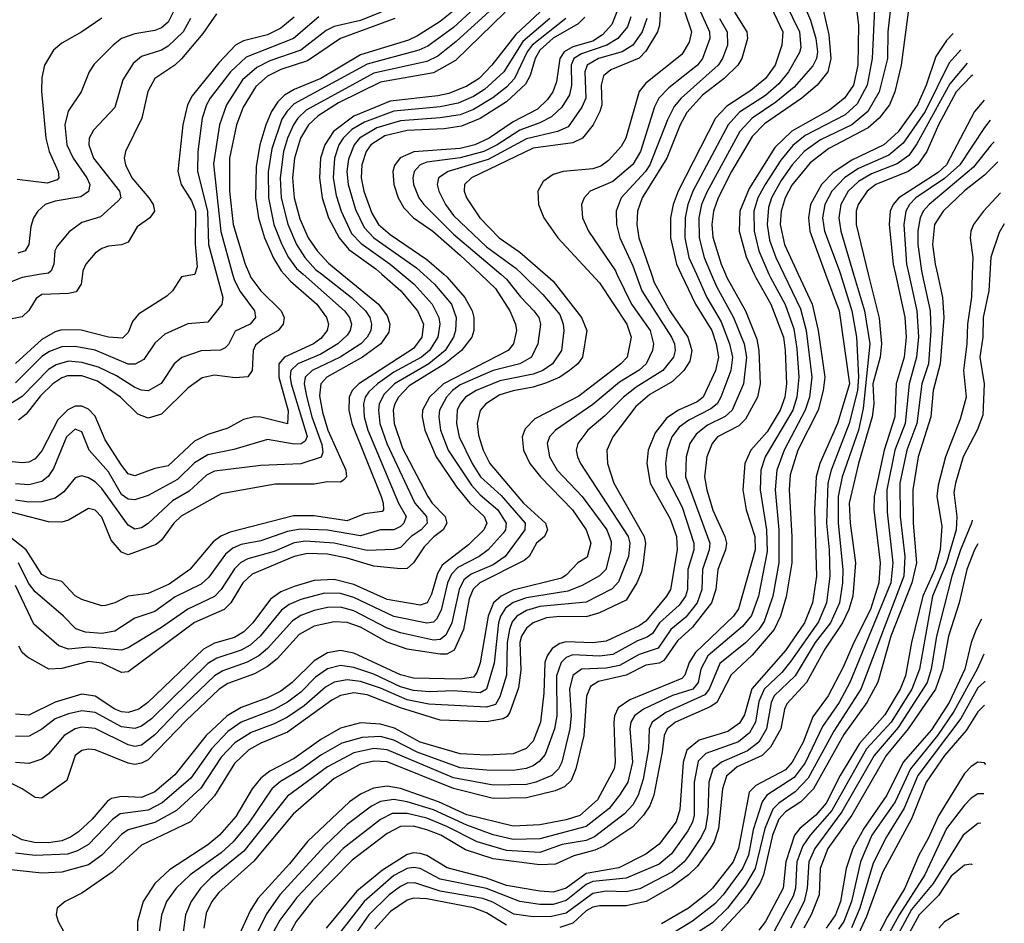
# Model space of a CAD drawing. Header units: inches. Extents: x 990535 to 1117859, y 769386 to 892122.
# Tile 983 of 1056: x 1070803 to 1073770, y 878044 to 880767. Entities that reach past the tile are written whole.
import ezdxf

# ---------------------------------------------------------------- set-up
doc = ezdxf.new("R2010")
doc.units = ezdxf.units.IN
doc.header["$MEASUREMENT"] = 0
doc.layers.add('B0877', color=7, linetype='Continuous')
doc.layers.add('B0878', color=7, linetype='Continuous')

msp = doc.modelspace()

# ---------------------------------------------------------------- linework, layer by layer
at = {"layer": 'B0877', "color": 5}
for points, elevation in [([(1070867.9, 880000), (1070810, 879990.3), (1070766.9, 879973.1), (1070741.5, 879958.5), (1070656.8, 879890), (1070630, 879873.4), (1070579, 879850), (1070550, 879842.8), (1070510, 879838.9), (1070490, 879843.2), (1070473.8, 879853.8), (1070439.4, 879899.4), (1070430, 879906.6), (1070410, 879905.6), (1070386.5, 879890), (1070355.1, 879830), (1070333.3, 879806.7), (1070310, 879791.7), (1070210, 879745.6), (1070144.4, 879744.4), (1070070, 879732.8), (1070000, 879731.8)], 3960), ([(1070992.1, 880000), (1070987.8, 879970), (1070972.6, 879947.4), (1070950, 879941.5), (1070870, 879938.8), (1070852.8, 879927.2), (1070830, 879891.2), (1070810, 879872.1), (1070730, 879855.8), (1070657, 879823), (1070596.5, 879803.5), (1070550, 879795.9), (1070450, 879801.5), (1070430, 879796), (1070370, 879745.3), (1070298.1, 879710), (1070250.6, 879669.4), (1070230, 879660.3), (1070210, 879658.4), (1070150, 879671.3), (1070090, 879665.3), (1070006.7, 879686.7), (1070000, 879687.1)], 3980), ([(1071773.3, 880000), (1071883.7, 879910), (1071910, 879874.9), (1071918.4, 879850), (1071915, 879825), (1071891.5, 879790), (1071836.2, 879750), (1071728.6, 879690), (1071709.8, 879670), (1071706, 879634), (1071715.1, 879584.9), (1071731.7, 879530), (1071785.7, 879410), (1071788, 879390), (1071779.8, 879380.2), (1071770, 879373.9), (1071730, 879374.1), (1071690, 879367.9), (1071573, 879367), (1071410, 879338.6), (1071289.3, 879270.7), (1071267.2, 879250), (1071230, 879198.9), (1071214, 879186), (1071130, 879154.3), (1071110, 879162.7), (1071078.9, 879198.9), (1071050, 879268.5), (1071030, 879289.3), (1071010, 879294.3), (1070950, 879259.2), (1070930, 879253.2), (1070890, 879254.4), (1070718, 879298)], 4180), ([(1072386.5, 880000), (1072410, 879979.5), (1072496.1, 879870), (1072512.1, 879830), (1072498.9, 879750), (1072484.6, 879730), (1072459.4, 879710), (1072430, 879690), (1072390, 879672.8), (1072350, 879659.3), (1072290, 879649.1), (1072250, 879636.6), (1072207.4, 879610), (1072190.9, 879589.1), (1072181.4, 879550), (1072185.2, 879514.8), (1072199.9, 879470), (1072219.7, 879430), (1072320.9, 879310), (1072387.5, 879250), (1072393.5, 879230), (1072384.2, 879210), (1072360.5, 879190), (1072337.7, 879150), (1072322.9, 879137.1), (1072189.8, 879070.2), (1072168.9, 879051.1), (1072157.7, 879022.3), (1072140.2, 878930), (1072112.5, 878867.5), (1072090, 878855.5), (1072070, 878854.8), (1071970, 878870.2), (1071910, 878891.6), (1071830, 878936.3), (1071790, 878950.4), (1071750, 878952.4), (1071690, 878939.7), (1071645.5, 878914.5), (1071578.3, 878841.7), (1071550, 878817.9), (1071510, 878795.7), (1071430, 878766.5), (1071404.4, 878750), (1071304.7, 878655.3), (1071190, 878536.6), (1071170, 878526.4), (1071150, 878523.2), (1071130, 878527.1), (1071030, 878567.4), (1071010, 878569.4), (1070990, 878564.6), (1070970, 878549.8), (1070945.3, 878474.7), (1070870, 878421), (1070850, 878423), (1070810.6, 878450), (1070730, 878489.6)], 4380), ([(1072659.3, 880000), (1072677.4, 879950), (1072766.5, 879810), (1072775.7, 879790), (1072778.3, 879770), (1072773, 879750), (1072740.8, 879710), (1072660.1, 879659.9), (1072621.9, 879630), (1072566.5, 879573.5), (1072515.2, 879530), (1072484.8, 879490), (1072479.9, 879470), (1072483.3, 879450), (1072493.2, 879430), (1072636.2, 879210), (1072641, 879190), (1072637.5, 879150), (1072607.1, 879072.9), (1072588.3, 879051.7), (1072510, 879012.2), (1072370, 878999.3), (1072330, 878987), (1072301.2, 878970), (1072287.3, 878952.7), (1072278.9, 878930), (1072272.2, 878890), (1072270, 878792.1), (1072250, 878726.6), (1072236.4, 878703.6), (1072210, 878695.4), (1072035.4, 878704.7), (1071970, 878717.8), (1071890, 878752.7), (1071830, 878772.7), (1071790, 878778), (1071750, 878770.9), (1071724, 878756), (1071660, 878700), (1071610, 878665.9), (1071570, 878645), (1071500.4, 878619.6), (1071451.6, 878588.4), (1071410, 878545.4), (1071348.9, 878451.1), (1071275.7, 878384.3), (1071210, 878348.1), (1071130, 878326.4), (1071110, 878311.8), (1071050.6, 878249.4), (1071010, 878221), (1070930, 878198.5), (1070870, 878195.6), (1070766.9, 878206.9)], 4460), ([(1071600.1, 880000), (1071619.2, 879979.2), (1071697.8, 879910), (1071727.8, 879870), (1071733.6, 879850), (1071729, 879830), (1071710, 879806.4), (1071688, 879790), (1071600.4, 879750), (1071583.6, 879730), (1071584.2, 879690), (1071611.9, 879588.1), (1071610.3, 879549.7), (1071530, 879569.4), (1071510, 879569.9), (1071477.6, 879562.4), (1071430, 879536.7), (1071370, 879517.3), (1071330, 879497.2), (1071250, 879422.7), (1071210, 879414.5), (1071150, 879392.5), (1071130, 879399), (1071110, 879424.5), (1071060.9, 879500.9), (1071030, 879572.3), (1071010, 879593), (1070990, 879602.1), (1070970, 879602.1), (1070948.1, 879591.9), (1070918.2, 879561.8), (1070870, 879467.7), (1070850, 879443.9), (1070830, 879433.7), (1070810, 879431.4), (1070770, 879436)], 4120), ([(1071444.6, 880000), (1071450, 879980.7), (1071467.5, 879947.5), (1071510.5, 879890), (1071513.7, 879870), (1071497.1, 879850), (1071451.8, 879828.2), (1071431.6, 879788.4), (1071421.7, 879778.3), (1071408.3, 879771.7), (1071350, 879769.2), (1071291.3, 879748.7), (1071268.6, 879730), (1071229.2, 879670.8), (1071190, 879649.1), (1071170, 879650.3), (1071150, 879658.9), (1071094.2, 879694.2), (1071040, 879720), (1070990, 879734.3), (1070950, 879737.8), (1070912.6, 879727.4), (1070890, 879713), (1070810, 879631.5), (1070770, 879606.5)], 4060), ([(1071894.6, 880000), (1071951.5, 879950), (1072002, 879890), (1072020, 879850), (1072015, 879810), (1071990, 879776.1), (1071824.6, 879670), (1071805.2, 879650), (1071795.9, 879630), (1071794.5, 879590), (1071803.3, 879550), (1071891.7, 879330), (1071898.1, 879310), (1071898.9, 879290), (1071895, 879285), (1071842.1, 879277.9), (1071790, 879257.4), (1071690, 879272.1), (1071628.1, 879271.9), (1071437.1, 879222.9), (1071409.3, 879210.7), (1071385.9, 879194.1), (1071315.3, 879110), (1071253.4, 879066.6), (1071190, 879037.7), (1071130, 879029.6), (1071090, 879009.5), (1071061.6, 879001.6), (1071050, 879001.3), (1070990, 879020.1), (1070970, 879031), (1070930, 879074.2), (1070890, 879083.9), (1070870, 879095.5), (1070822.6, 879170), (1070770.5, 879210.5)], 4220), ([(1072526.1, 880000), (1072550, 879974.2), (1072632.5, 879850), (1072645.4, 879810), (1072633, 879750), (1072614.4, 879730), (1072487.3, 879632.7), (1072355.2, 879564.8), (1072325.8, 879534.1), (1072316.6, 879510), (1072320.9, 879470), (1072340.4, 879430), (1072372.4, 879390), (1072469.1, 879290), (1072509.5, 879230), (1072523.9, 879190), (1072512.5, 879147.5), (1072484.6, 879130), (1072450, 879093.5), (1072435.6, 879084.4), (1072290, 879048), (1072253.7, 879030), (1072230.8, 879010), (1072214.9, 878970), (1072190.5, 878829.5), (1072180.1, 878799.9), (1072170, 878786.1), (1072130, 878779.5), (1071990, 878783), (1071950, 878792.6), (1071810, 878858), (1071770, 878866.1), (1071730, 878859.5), (1071690, 878835.4), (1071623.8, 878770), (1071590, 878743.7), (1071550, 878723.8), (1071470, 878694.9), (1071427.9, 878670), (1071365.2, 878610), (1071270, 878491.8), (1071210, 878441), (1071170, 878423.9), (1071110, 878426.5), (1071080, 878420), (1071067.7, 878412.3), (1071021.5, 878358.5), (1070979.8, 878320.2), (1070956.4, 878303.6), (1070930, 878292.8), (1070890, 878286.4), (1070847.5, 878287.5), (1070810, 878296.2), (1070774.6, 878314.6)], 4420), ([(1072602.7, 880000), (1072646.2, 879910), (1072703.1, 879830), (1072713.1, 879790), (1072709.5, 879770.5), (1072690.4, 879730), (1072670, 879710.6), (1072610, 879674.9), (1072530, 879607.2), (1072417.3, 879530), (1072399.8, 879510), (1072392.8, 879490), (1072399.3, 879450), (1072422.7, 879410), (1072497.9, 879330), (1072572.1, 879230), (1072585.4, 879194.6), (1072584.3, 879170), (1072569.4, 879110), (1072550, 879091.3), (1072497.9, 879062.2), (1072454.6, 879045.4), (1072330, 879025.5), (1072290, 879010.7), (1072266.5, 878993.5), (1072251.7, 878970), (1072245.9, 878950), (1072232.3, 878827.7), (1072209.7, 878750), (1072190, 878738.9), (1072110, 878745), (1072038, 878742), (1071990, 878745.5), (1071950, 878756.5), (1071870, 878795.2), (1071810, 878815.1), (1071770, 878820.7), (1071730, 878810.7), (1071694.4, 878785.6), (1071650, 878741.2), (1071610, 878710.2), (1071570, 878688.4), (1071470, 878650.4), (1071430, 878622.8), (1071380.6, 878570), (1071318.3, 878481.7), (1071232.4, 878407.6), (1071190, 878385.6), (1071105.9, 878374.1), (1071082.5, 878357.5), (1071010, 878282.3), (1070977.5, 878262.5), (1070946.8, 878253.2), (1070850, 878248.3), (1070790, 878256)], 4440), ([(1072316.7, 880000), (1072379, 879939), (1072430, 879879.1), (1072440.7, 879850), (1072442.2, 879830), (1072435.2, 879770), (1072408.8, 879730), (1072379.1, 879710), (1072350, 879698.9), (1072250, 879679.2), (1072177.9, 879650), (1072146.7, 879630), (1072129.8, 879610), (1072121, 879590), (1072118.6, 879550), (1072127.4, 879510), (1072166.1, 879430), (1072191.9, 879390), (1072253.2, 879333.2), (1072325.8, 879250), (1072325.3, 879230), (1072266.1, 879150), (1072230, 879124.9), (1072163.2, 879096.8), (1072141.2, 879078.8), (1072127.1, 879050), (1072104.8, 878950), (1072087.1, 878912.9), (1072070, 878899.3), (1072050, 878897.6), (1071950, 878919.4), (1071910, 878933.7), (1071810, 878986.1), (1071770, 878996.8), (1071730, 878996.4), (1071690, 878987), (1071650, 878972.2), (1071624.5, 878955.5), (1071550, 878872.1), (1071523.3, 878850), (1071488.8, 878831.2), (1071415, 878805), (1071390, 878789.9), (1071277, 878683), (1071210, 878612), (1071170, 878580.7), (1071150, 878576.8), (1071130, 878581.8), (1071030, 878631.5), (1070990, 878635.7), (1070970, 878629.9), (1070936.9, 878610), (1070890, 878554.1), (1070870, 878538.8), (1070830, 878525.9), (1070790, 878528.9)], 4360), ([(1072252.2, 880000), (1072270, 879984.8), (1072311.9, 879931.9), (1072352.4, 879890), (1072366.8, 879870), (1072372.3, 879850), (1072363.8, 879790), (1072344.8, 879750), (1072309.8, 879730.2), (1072230, 879710), (1072130, 879666.5), (1072106.7, 879650), (1072088.8, 879630), (1072068.2, 879590), (1072065.4, 879570), (1072071.1, 879530), (1072093.6, 879470), (1072164.3, 879364.3), (1072190, 879335.4), (1072244.1, 879290), (1072269, 879250), (1072266.3, 879230), (1072259.8, 879220.2), (1072214.3, 879170), (1072187.8, 879150), (1072123.6, 879116.4), (1072103.6, 879096.4), (1072092.1, 879070), (1072072.4, 878987.6), (1072059.2, 878960.8), (1072050, 878951.3), (1072030, 878948.9), (1071930, 878969.1), (1071810, 879026), (1071770, 879038.2), (1071721.2, 879038.8), (1071650, 879020.2), (1071615.1, 879004.9), (1071592.1, 878987.9), (1071527.5, 878910), (1071497.3, 878882.7), (1071470, 878867.3), (1071396.6, 878843.4), (1071370, 878827.2), (1071199.8, 878660.2), (1071170, 878638.2), (1071150, 878631), (1071110, 878636.3), (1071030, 878679.4), (1070990, 878684.5), (1070950, 878675.8), (1070910, 878660.7), (1070870, 878629.1), (1070831.5, 878608.5), (1070790, 878607.6)], 4340), ([(1072191, 880000), (1072236.8, 879956.8), (1072280.1, 879890), (1072296.8, 879850), (1072299.6, 879830), (1072290.8, 879790), (1072274.5, 879770), (1072080.3, 879670), (1072038.1, 879630), (1072017.1, 879590), (1072015.2, 879570), (1072023.2, 879530), (1072058.3, 879450), (1072119.6, 879359.6), (1072158.9, 879310), (1072202.5, 879270), (1072211, 879250), (1072201.6, 879230), (1072155.7, 879184.3), (1072076.2, 879123.9), (1072061.9, 879098.1), (1072044, 879036), (1072030.4, 879009.6), (1072010, 879003.4), (1071910, 879020.5), (1071810, 879065.1), (1071750, 879080.1), (1071690, 879076.8), (1071630, 879059.6), (1071590, 879043.2), (1071558.5, 879021.5), (1071505.1, 878950), (1071477.8, 878922.2), (1071450, 878906), (1071390, 878888.3), (1071357, 878870), (1071188.6, 878710), (1071161.8, 878690), (1071130, 878679.2), (1071110, 878681.4), (1071090, 878690), (1071030, 878728.9), (1070990, 878734.4), (1070910, 878711.1), (1070830, 878671.3), (1070790, 878674.1)], 4320), ([(1072019.7, 880000), (1072053, 879970), (1072104.1, 879910), (1072117.8, 879870), (1072116.3, 879830), (1072110.3, 879810), (1072085.1, 879770), (1072036.2, 879730), (1071932.4, 879670), (1071901.6, 879638.4), (1071886.4, 879610), (1071883.7, 879590), (1071888.1, 879550), (1071909, 879490), (1071993.8, 879310), (1072028.8, 879270), (1072030.7, 879250), (1072013, 879230), (1071983, 879210), (1071950, 879176.6), (1071930, 879170.9), (1071850, 879167.8), (1071750, 879189.3), (1071664.4, 879195.6), (1071630, 879190.7), (1071570, 879164.2), (1071490, 879142.9), (1071469, 879131), (1071450, 879112.8), (1071409.7, 879050.3), (1071390, 879028.7), (1071309.3, 878990.7), (1071230, 878935.8), (1071130, 878874.8), (1071110, 878867.3), (1071010, 878876.5), (1070950, 878870.5), (1070920.6, 878880.6), (1070845.3, 878945.3), (1070790, 879061.9)], 4260), ([(1071713.4, 880000), (1071802.3, 879930), (1071844.6, 879890), (1071858, 879870), (1071863.4, 879850), (1071860.6, 879830), (1071850.4, 879810), (1071830.4, 879790), (1071768.6, 879750), (1071684.5, 879710), (1071663, 879690), (1071659.6, 879670), (1071666.9, 879633.1), (1071683.3, 879570), (1071713.4, 879486.6), (1071716, 879464), (1071711.1, 879448.9), (1071650, 879429.2), (1071530, 879423.7), (1071390, 879407), (1071365.6, 879394.4), (1071313.9, 879346.1), (1071263, 879317), (1071190, 879249.2), (1071170, 879236), (1071150, 879232.2), (1071130, 879244.3), (1071050, 879354.5), (1071030, 879374.7), (1071010, 879387), (1070990, 879392.7), (1070970, 879386.6), (1070935.5, 879344.5), (1070910, 879325), (1070870, 879314.3), (1070830, 879313.7), (1070790, 879319.2)], 4160), ([(1071656.6, 880000), (1071781.5, 879890), (1071796.2, 879870), (1071802.6, 879850), (1071798.8, 879830), (1071790, 879816.7), (1071762, 879790), (1071710, 879759.2), (1071640.7, 879730), (1071620.2, 879710), (1071617.7, 879690), (1071621.3, 879670), (1071669.2, 879510.8), (1071663.4, 879496.6), (1071651.2, 879488.8), (1071630, 879487.6), (1071550, 879502), (1071448, 879472), (1071370, 879456.1), (1071330, 879431.9), (1071278.5, 879381.5), (1071190, 879333.6), (1071150, 879320.6), (1071130, 879322.7), (1071110, 879336.6), (1071070, 879404.4), (1071012.7, 879470), (1070990, 879524.9), (1070970, 879532.9), (1070943.7, 879510), (1070905, 879415), (1070889.1, 879390.9), (1070870, 879376), (1070830, 879365.1), (1070790, 879368.8)], 4140), ([(1071396.4, 880000), (1071415.5, 879930), (1071411.6, 879908.4), (1071370, 879855.6), (1071310, 879850.5), (1071240.2, 879819.8), (1071210, 879792), (1071177.1, 879742.9), (1071151.2, 879728.8), (1071130, 879728.8), (1071030, 879771), (1070970, 879782.4), (1070930, 879781), (1070892.6, 879767.4), (1070870, 879752.6), (1070790, 879672.7)], 4040), ([(1071330.3, 880000), (1071330, 879998.9), (1071290, 879992.1), (1071263, 879950), (1071246.5, 879933.5), (1071160.7, 879879.3), (1071142.9, 879857.1), (1071130, 879824.8), (1071112.3, 879807.7), (1071070, 879810.6), (1070988.5, 879831.5), (1070930, 879832.3), (1070910, 879826.2), (1070870, 879803.8), (1070790, 879731.2)], 4020), ([(1071955.4, 880000), (1071991.6, 879970), (1072046, 879910), (1072065.9, 879870), (1072068.8, 879850), (1072062.6, 879810), (1072037.4, 879770), (1072013.6, 879750), (1071930, 879704.5), (1071880.8, 879670), (1071854.7, 879645.3), (1071844.2, 879630), (1071838.5, 879610), (1071840.5, 879570), (1071852.1, 879530), (1071944.2, 879310), (1071967, 879270), (1071960.4, 879250), (1071950, 879240.3), (1071930, 879229.7), (1071889.6, 879230.4), (1071830, 879212.2), (1071730, 879229), (1071648.4, 879231.6), (1071610, 879224.9), (1071530, 879196.5), (1071470, 879185.3), (1071445.6, 879174.4), (1071423.2, 879156.8), (1071372.7, 879087.3), (1071350, 879066.7), (1071271.7, 879028.3), (1071210, 878984.1), (1071150, 878964.2), (1071090, 878924.5), (1071050, 878917.6), (1071001.5, 878921.5), (1070971.7, 878931.7), (1070935.3, 878970), (1070850, 879042.8), (1070829.7, 879069.7), (1070799.5, 879130)], 4240), ([(1071495.2, 880000), (1071499.5, 879990), (1071529.1, 879950), (1071590.4, 879890), (1071599.4, 879870), (1071597, 879850), (1071581.3, 879830), (1071535.9, 879804.1), (1071513.9, 879786.1), (1071505.9, 879770), (1071503.3, 879710), (1071490, 879691.2), (1071452, 879688), (1071390, 879695.7), (1071352.5, 879687.5), (1071310, 879656.4), (1071230, 879578.2), (1071190, 879566.8), (1071158.8, 879578.8), (1071106.5, 879630), (1071037.6, 879677.6), (1070990, 879694.2), (1070946.5, 879693.5), (1070930, 879688.3), (1070902.3, 879670), (1070866, 879634), (1070822.1, 879577.9), (1070799.5, 879560.5)], 4080), ([(1072080.5, 880000), (1072090, 879991.8), (1072144.5, 879930), (1072166.5, 879890), (1072171.8, 879870), (1072171.6, 879830), (1072165.1, 879810), (1072134.6, 879770), (1072084.3, 879730), (1071976.7, 879663.3), (1071943.9, 879630), (1071932.3, 879607.7), (1071928.1, 879590), (1071930.9, 879550), (1071955.9, 879475.9), (1072032.7, 879330), (1072045.7, 879310), (1072085.3, 879270), (1072089.5, 879250), (1072079.4, 879230), (1072050.7, 879209.3), (1072021.8, 879178.2), (1071989.4, 879130.6), (1071970, 879113), (1071950, 879112.6), (1071870, 879120.2), (1071790, 879144.7), (1071730, 879156.1), (1071670, 879158.2), (1071630, 879149.5), (1071503.6, 879096.4), (1071475.4, 879070), (1071439, 879010), (1071418.9, 878990), (1071329.7, 878950.3), (1071130, 878801.9), (1071110, 878800.1), (1071050, 878828), (1071010, 878832.8), (1070930, 878811.7), (1070890.3, 878810.3), (1070826.2, 878846.2), (1070810, 878860.2), (1070799.9, 878879.9)], 4280), ([(1072706.4, 880000), (1072714.9, 879974.9), (1072761.8, 879890), (1072816.3, 879810), (1072827.8, 879770), (1072822, 879738), (1072804, 879710), (1072770, 879677.2), (1072702.1, 879637.9), (1072659, 879601), (1072589.7, 879510), (1072572.6, 879470), (1072574.1, 879430), (1072592.8, 879370), (1072684.4, 879210), (1072688.4, 879190), (1072682, 879130), (1072676.8, 879103.2), (1072662.9, 879070), (1072630, 879017.6), (1072550, 878979.4), (1072510, 878967.9), (1072430, 878969.2), (1072390, 878964.3), (1072350, 878950), (1072330, 878934.1), (1072315.4, 878910), (1072310, 878890), (1072313.3, 878806.7), (1072306.3, 878753.7), (1072279.4, 878680.6), (1072272.1, 878667.9), (1072259.9, 878660.1), (1072210, 878651.4), (1072070, 878656.2), (1071950, 878693.7), (1071850, 878732.6), (1071810, 878738.3), (1071770, 878731.1), (1071743.3, 878716.7), (1071610, 878620.5), (1071530, 878587.6), (1071493.4, 878566.6), (1071450, 878526.1), (1071390, 878428.8), (1071317.9, 878350), (1071170, 878279.9), (1071081.9, 878198.1), (1070990, 878135.3), (1070939.5, 878110), (1070916.1, 878090), (1070912.9, 878070), (1070919, 878050), (1070941.4, 878010)], 4480), ([(1072796.5, 880000), (1072839, 879910), (1072888.1, 879830), (1072901.7, 879790), (1072909, 879750), (1072899.8, 879710), (1072862.6, 879630), (1072844.4, 879615.6), (1072787.9, 879590), (1072753.1, 879566.9), (1072717.7, 879522.3), (1072696.6, 879470), (1072692.3, 879430), (1072702.3, 879370), (1072762.7, 879262.7), (1072782.2, 879210), (1072784, 879170), (1072763.9, 879050), (1072752.2, 879030), (1072690, 878955.1), (1072670, 878940.3), (1072570, 878894.1), (1072530.4, 878889.6), (1072450, 878892.4), (1072430, 878887.1), (1072407.4, 878872.6), (1072391.9, 878850), (1072385.2, 878830), (1072382.4, 878737.6), (1072372.5, 878650), (1072350, 878593.5), (1072329.4, 878570.6), (1072290, 878555.4), (1072210, 878551.4), (1072130, 878554.8), (1072010, 878590.5), (1071931.9, 878631.9), (1071890, 878644.6), (1071830, 878648.3), (1071770, 878632.7), (1071710, 878598), (1071630, 878540.9), (1071556.8, 878503.2), (1071530, 878482.1), (1071503.1, 878450), (1071453.8, 878366.2), (1071405.1, 878310), (1071370, 878280.6), (1071254.4, 878205.6), (1071210, 878164.4), (1071174.5, 878110), (1071158.3, 878050), (1071156.4, 877990)], 4520), ([(1072841.8, 880000), (1072873.7, 879930), (1072916.7, 879856.7), (1072941.5, 879790), (1072951.1, 879750), (1072945.8, 879710), (1072915.9, 879630), (1072904.3, 879610), (1072885.6, 879594.4), (1072819.6, 879560.4), (1072790, 879539.1), (1072767.5, 879510), (1072753.6, 879470), (1072748.4, 879430), (1072751.7, 879390), (1072798.6, 879298.6), (1072834.6, 879190), (1072833.8, 879170), (1072816.1, 879110), (1072815, 879050), (1072808.8, 879030), (1072790, 879003.2), (1072731.1, 878950), (1072710, 878917.4), (1072693.5, 878906.5), (1072664.3, 878895.7), (1072590, 878854.6), (1072550, 878849.4), (1072470, 878853.2), (1072450, 878845), (1072434.5, 878830), (1072420.2, 878790), (1072421, 878670), (1072414.5, 878630), (1072386.5, 878553.5), (1072368.1, 878531.9), (1072350, 878519.1), (1072329.4, 878510.6), (1072290, 878505.2), (1072210, 878506), (1072130, 878513), (1072000.1, 878560.1), (1071930, 878596), (1071890, 878607.1), (1071835.3, 878604.7), (1071773.3, 878586.7), (1071710, 878550.9), (1071650, 878507.8), (1071588.5, 878471.5), (1071562.5, 878450), (1071493.1, 878346.9), (1071446.2, 878290), (1071410, 878256.7), (1071317, 878190), (1071274.1, 878150), (1071245.5, 878110), (1071230.6, 878069.4), (1071222.3, 878010)], 4540), ([(1072886.9, 880000), (1072903, 879963), (1072954.1, 879870), (1072985.8, 879790), (1072992.8, 879750), (1072984.1, 879670), (1072949.5, 879590.5), (1072928.7, 879571.3), (1072875.1, 879544.9), (1072841.4, 879518.6), (1072821.9, 879490), (1072811, 879450), (1072808.9, 879390), (1072882.6, 879190), (1072880.9, 879170), (1072860.7, 879110), (1072858.8, 879050), (1072844.3, 879010), (1072810, 878966.4), (1072765.3, 878930), (1072727.1, 878872.9), (1072670, 878854.2), (1072610, 878820.9), (1072570, 878812.8), (1072496.1, 878810), (1072470, 878791.2), (1072460, 878750), (1072464.5, 878670), (1072460.5, 878630), (1072436.1, 878530), (1072426.3, 878510), (1072405.9, 878490), (1072358.5, 878470), (1072330, 878463.1), (1072230, 878460.6), (1072110, 878482.5), (1071910, 878566.9), (1071870, 878571.4), (1071810, 878557.6), (1071730, 878515.9), (1071610, 878427), (1071478, 878262), (1071378.8, 878181.2), (1071347.7, 878150), (1071319.9, 878110), (1071302.5, 878070), (1071294.4, 878010)], 4560), ([(1072929.3, 880000), (1072933.5, 879990), (1072989.6, 879890), (1073024.2, 879804.2), (1073030.6, 879770), (1073033.8, 879670), (1073025.8, 879630), (1072990, 879563.3), (1072970, 879543.2), (1072906, 879510), (1072889.4, 879490), (1072873.5, 879450), (1072866.3, 879390), (1072873, 879350), (1072891.2, 879288.8), (1072928, 879210), (1072932.5, 879190), (1072929.8, 879170), (1072907, 879110), (1072900.7, 879050), (1072887.2, 879010), (1072830, 878936.8), (1072785, 878895), (1072744, 878836), (1072730, 878828.1), (1072690, 878822), (1072630, 878791.9), (1072546.9, 878773.1), (1072522.5, 878757.5), (1072511.2, 878728.8), (1072502.8, 878610), (1072478.5, 878510), (1072464.9, 878475.1), (1072444.6, 878455.4), (1072416, 878444), (1072330, 878422.9), (1072230, 878420.5), (1072110, 878450.1), (1071910, 878531), (1071870, 878533.3), (1071830, 878523.4), (1071750, 878481.1), (1071626.6, 878373.4), (1071508.6, 878231.4), (1071402.7, 878137.3), (1071381.8, 878110), (1071365.2, 878074.9), (1071357.5, 878030)], 4580), ([(1073016.2, 880000), (1073020.8, 879990), (1073065.9, 879910), (1073104, 879810), (1073109.8, 879770.2), (1073113.3, 879670), (1073108, 879630), (1073093.9, 879590), (1073055, 879525), (1073006.2, 879470), (1072988.2, 879430), (1072981.7, 879350), (1072991.7, 879290), (1073017.7, 879210), (1073018.8, 879170), (1072968.6, 878991.4), (1072953.3, 878970), (1072839.7, 878860.3), (1072819.9, 878830), (1072807.6, 878792.4), (1072798.3, 878781.7), (1072641.9, 878718.1), (1072606.4, 878693.6), (1072595.4, 878670), (1072592.7, 878650), (1072597, 878530), (1072594.1, 878510), (1072543.6, 878416.4), (1072490.7, 878369.3), (1072450, 878356), (1072370, 878341.2), (1072290, 878337.1), (1072150, 878371.7), (1072065.2, 878410), (1071950, 878451), (1071910, 878457.8), (1071868.8, 878451.2), (1071830, 878433.2), (1071796.6, 878410), (1071670, 878291.3), (1071615.9, 878224.1), (1071520.4, 878119.6), (1071497.7, 878082.3), (1071464.3, 878010)], 4620), ([(1073060.6, 880000), (1073065, 879990), (1073109, 879909), (1073135.2, 879835.2), (1073145.1, 879774.9), (1073150.8, 879690), (1073145, 879630), (1073132.1, 879590), (1073049.3, 879450), (1073036.6, 879410), (1073034.4, 879350), (1073053.4, 879230), (1073055, 879165), (1073029.3, 879030), (1073008.2, 878971.8), (1072981.2, 878938.8), (1072876.5, 878850), (1072855.8, 878810), (1072847.6, 878770), (1072830.9, 878750), (1072769.6, 878730.4), (1072682.9, 878690), (1072655.2, 878670), (1072644.9, 878650), (1072641.4, 878630), (1072649.1, 878530), (1072634.9, 878470), (1072610.7, 878430), (1072578.7, 878390), (1072510, 878336.5), (1072370, 878299.2), (1072290, 878296.6), (1072230, 878310.6), (1072150, 878340.1), (1072050, 878386.4), (1071970, 878410.5), (1071930, 878417.9), (1071890, 878411.6), (1071862.8, 878397.2), (1071790, 878342.6), (1071722.6, 878277.4), (1071586.6, 878130), (1071546.6, 878073.4), (1071520.1, 878019.9)], 4640), ([(1073105.4, 880000), (1073155.7, 879895.7), (1073172.7, 879830), (1073189.8, 879690), (1073182.6, 879630), (1073169.9, 879590.1), (1073106.9, 879470), (1073084.1, 879410), (1073079.8, 879350), (1073090.2, 879229.8), (1073090.6, 879130), (1073072.7, 879030), (1073045.8, 878954.2), (1073029.8, 878930), (1072990, 878889.9), (1072913, 878827), (1072880.1, 878750), (1072867.1, 878732.9), (1072750, 878680), (1072708.7, 878650), (1072699.8, 878630), (1072697.5, 878570), (1072681.6, 878478.4), (1072666.6, 878430), (1072650, 878401.5), (1072625.6, 878374.4), (1072534.8, 878305.2), (1072510, 878293.6), (1072438, 878282), (1072370, 878258), (1072270, 878263.3), (1072180.9, 878290), (1072090, 878336.4), (1072030, 878361), (1071970, 878375.5), (1071925.2, 878374.8), (1071890, 878357), (1071777.9, 878270), (1071637.5, 878122.5), (1071586.3, 878053.7), (1071563.1, 878010)], 4660), ([(1073149, 880000), (1073190.6, 879910), (1073208.6, 879830), (1073228.7, 879690), (1073224.4, 879650), (1073208.5, 879590), (1073148, 879470), (1073124.4, 879395.6), (1073121.4, 879350), (1073129.7, 879210), (1073129.5, 879130), (1073112.2, 879027.8), (1073095.3, 878970), (1073076.2, 878930), (1073010, 878852), (1072946.8, 878793.2), (1072903.3, 878710), (1072883.5, 878696.5), (1072779.2, 878650), (1072753.4, 878630), (1072744.7, 878610), (1072739.2, 878560.8), (1072713.3, 878430), (1072701.6, 878398.4), (1072682.7, 878370), (1072650, 878335.4), (1072563.3, 878276.7), (1072535.5, 878264.5), (1072472.2, 878247.8), (1072417.2, 878222.8), (1072370, 878220.4), (1072230, 878239.1), (1072146.1, 878266.1), (1072071.7, 878310), (1072030, 878326.1), (1071990, 878336.7), (1071950, 878336.3), (1071910, 878315.4), (1071805.2, 878234.8), (1071685.9, 878114.1), (1071636.3, 878050), (1071614, 878010)], 4680), ([(1073231.5, 880000), (1073271.8, 879890), (1073303.5, 879670), (1073267.3, 879550), (1073214, 879430), (1073202.8, 879390), (1073198.3, 879290), (1073203.7, 879090), (1073191.8, 879010), (1073167.7, 878950), (1073110, 878866.2), (1073009.2, 878750.8), (1072987, 878673), (1072972.3, 878647.7), (1072937.2, 878622.8), (1072850, 878596.5), (1072813.5, 878566.5), (1072802.6, 878530), (1072792.5, 878387.5), (1072781.1, 878350), (1072730, 878283), (1072690, 878253), (1072608.6, 878211.4), (1072510, 878194.4), (1072450, 878150.3), (1072410, 878138.6), (1072370, 878140.9), (1072270, 878158.5), (1072210, 878180.5), (1072091.3, 878211.3), (1072030, 878248.3), (1072010, 878255.2), (1071990, 878256.8), (1071970, 878251.8), (1071895.8, 878204.2), (1071818.8, 878141.2), (1071726.5, 878030)], 4720), ([(1073275.7, 880000), (1073310.2, 879890), (1073324, 879810), (1073330.6, 879690.6), (1073327.9, 879650), (1073302.2, 879550), (1073247.8, 879410), (1073238.2, 879370), (1073234.4, 879250), (1073242.5, 879170), (1073244.2, 879090), (1073234, 879010), (1073210, 878952.9), (1073126.1, 878833.9), (1073099.6, 878800.4), (1073046.3, 878750), (1073030, 878712.4), (1073019.7, 878650), (1073002.1, 878617.9), (1072968.6, 878591.4), (1072870, 878556.3), (1072847.4, 878532.6), (1072835.1, 878470), (1072834.8, 878370), (1072830.4, 878349.6), (1072816.6, 878323.4), (1072766.6, 878253.4), (1072730, 878223), (1072630, 878180.3), (1072529.8, 878170.2), (1072510, 878161), (1072450, 878113.2), (1072410, 878101.3), (1072370, 878100.9), (1072310, 878110.2), (1072210, 878148.8), (1072070, 878177.4), (1072010, 878209.2), (1071990, 878212.8), (1071970, 878209.7), (1071930, 878188.2), (1071840.7, 878110), (1071762.8, 878010)], 4740), ([(1073315.5, 880000), (1073348.3, 879890), (1073364.2, 879790), (1073344.9, 879595.1), (1073330, 879530), (1073281.4, 879390), (1073269.6, 879330.4), (1073269.5, 879250), (1073283.6, 879110), (1073282.6, 879070), (1073272.9, 879010), (1073246.5, 878950), (1073199.6, 878890), (1073139.3, 878790), (1073076, 878730), (1073067.2, 878710), (1073053.5, 878630), (1073030.5, 878590), (1072995.8, 878564.2), (1072917.2, 878530), (1072891.2, 878508.8), (1072879.2, 878470), (1072876.5, 878376.5), (1072869.2, 878330.8), (1072856.4, 878303.6), (1072820.2, 878250), (1072805.1, 878230), (1072770, 878199.1), (1072671.9, 878148.1), (1072630, 878139.6), (1072570, 878140.9), (1072530, 878133.8), (1072450, 878074.9), (1072404.9, 878064.9), (1072350, 878063.6), (1072291.9, 878071.9), (1072228.3, 878108.3), (1072198.8, 878118.8), (1072070, 878141.4), (1071993.6, 878166.4), (1071970, 878164.9), (1071950, 878155.6), (1071916.5, 878130), (1071855.4, 878070), (1071799, 877990)], 4760), ([(1073359.9, 880000), (1073392.3, 879867.7), (1073400.2, 879790), (1073395.3, 879750), (1073373.6, 879670), (1073377.1, 879610), (1073372, 879570), (1073330, 879430), (1073302.7, 879310), (1073304.9, 879250), (1073321.3, 879130), (1073313.6, 879030), (1073301.3, 878990), (1073282.1, 878950), (1073228.5, 878870), (1073173.3, 878770), (1073114.2, 878705.8), (1073107.1, 878690), (1073096, 878630), (1073065.4, 878574.6), (1073040.6, 878550), (1072964.5, 878515.5), (1072932.5, 878487.5), (1072920.2, 878450), (1072908.3, 878330), (1072895.5, 878290), (1072883.5, 878270), (1072844.3, 878215.7), (1072818.6, 878190), (1072770, 878155), (1072690.9, 878110), (1072630, 878096.9), (1072550, 878097.2), (1072530, 878093.2), (1072510, 878082.1), (1072470, 878044.8), (1072430, 878031.5)], 4780), ([(1073441.8, 880000), (1073470.5, 879870.5), (1073473.8, 879810), (1073467.7, 879750), (1073444.2, 879670), (1073440, 879570), (1073407.5, 879470), (1073378.1, 879330), (1073376.4, 879290), (1073396, 879130), (1073391.7, 879070), (1073366.9, 878990), (1073316.1, 878890), (1073284.3, 878815.7), (1073239.3, 878730), (1073193.2, 878666.8), (1073163.6, 878590), (1073130.5, 878530), (1073110, 878506.5), (1073020.8, 878459.2), (1073000.7, 878439.3), (1072968.4, 878270), (1072952.4, 878230), (1072890, 878150.3), (1072870, 878131.5), (1072817.9, 878090), (1072736.7, 878043.3)], 4820), ([(1073482.2, 880000), (1073506.7, 879890), (1073511.2, 879811.2), (1073505.7, 879750), (1073483.3, 879670), (1073470.7, 879550.7), (1073440.4, 879470), (1073415.8, 879350), (1073416.7, 879283.3), (1073433.4, 879130), (1073427.6, 879070), (1073304.6, 878770), (1073271.8, 878710), (1073222.4, 878637.6), (1073170, 878527.9), (1073136.7, 878483.3), (1073054.7, 878430), (1073039.9, 878410), (1073013.5, 878326.5), (1072998.9, 878250), (1072981.3, 878210), (1072922.4, 878130), (1072897.1, 878102.9), (1072830, 878051.1), (1072767.7, 878012.3)], 4840), ([(1073522.2, 880000), (1073546.6, 879890), (1073548.6, 879830), (1073541.2, 879730), (1073520.8, 879670), (1073506.1, 879550), (1073475.9, 879470), (1073454.8, 879370), (1073456.3, 879270), (1073469.7, 879150), (1073467.1, 879090), (1073337.5, 878750), (1073256.2, 878623.8), (1073178.6, 878481.4), (1073139.3, 878440.7), (1073090, 878406.4), (1073072, 878388), (1073047.9, 878330), (1073019.4, 878210), (1072990, 878159.9), (1072935.8, 878090), (1072890, 878045.7), (1072795.5, 877984.5)], 4860), ([(1073568.2, 880000), (1073583.7, 879930), (1073587.4, 879870), (1073576.9, 879730), (1073555.6, 879650), (1073547.9, 879570), (1073509.9, 879450.1), (1073493.7, 879350), (1073495.2, 879250), (1073504.8, 879130), (1073490.8, 879070), (1073428.3, 878910), (1073389.1, 878770.9), (1073355.6, 878710), (1073286.5, 878613.5), (1073194.4, 878450), (1073156.5, 878410), (1073110, 878380.7), (1073090, 878358.3), (1073071.7, 878310), (1073044.6, 878190), (1073034.1, 878165.9), (1072994.6, 878105.4), (1072898.1, 878001.9)], 4880), ([(1073673, 880000), (1073671, 879931), (1073658.4, 879850), (1073656.8, 879790), (1073647.1, 879710), (1073654.5, 879630), (1073637.1, 879562.9), (1073592.6, 879450), (1073570, 879364.8), (1073566.9, 879330), (1073581.3, 879241.3), (1073577, 879170), (1073560.1, 879110), (1073524.5, 879030), (1073490, 878890), (1073472, 878790), (1073456.3, 878750), (1073410, 878672.1), (1073333.5, 878586.5), (1073275.1, 878490), (1073233.4, 878406.6), (1073202, 878370), (1073153.2, 878330), (1073137.4, 878310), (1073111.5, 878230), (1073103.4, 878150), (1073049.9, 878050.1), (1073030, 878023.7)], 4920), ([(1073726.1, 880000), (1073723.4, 879950), (1073705.7, 879870), (1073705.5, 879810), (1073695.7, 879750), (1073709.1, 879670), (1073704.9, 879575.1), (1073688.2, 879530), (1073646.3, 879450), (1073622.6, 879370), (1073618.1, 879341.9), (1073626.8, 879270), (1073624.3, 879230), (1073595.6, 879130), (1073553.7, 879030), (1073514, 878810), (1073490.9, 878750), (1073428.6, 878650), (1073355, 878570), (1073250, 878384.7), (1073184.9, 878310), (1073162.5, 878277.5), (1073144.7, 878230), (1073140.3, 878150), (1073133.8, 878126.2), (1073070.3, 878010)], 4940), ([(1073672.7, 879258.6), (1073671.4, 879250), (1073638.2, 879170), (1073611.7, 879090), (1073565.4, 878910), (1073549.5, 878810), (1073536.9, 878770), (1073450, 878634), (1073377.5, 878550), (1073280.2, 878379.8), (1073199.3, 878270), (1073180.3, 878230), (1073176.1, 878150), (1073166.8, 878110), (1073125.5, 878030)], 4960), ([(1073690.2, 879188), (1073690, 879187.8), (1073679.6, 879170), (1073657.1, 879110), (1073634, 879010), (1073601.3, 878910), (1073583.9, 878810), (1073562.7, 878750), (1073479.6, 878630), (1073413.6, 878550), (1073310.2, 878370), (1073237.8, 878270), (1073214.9, 878210), (1073211.5, 878130), (1073188.2, 878070), (1073165.3, 878030)], 4980), ([(1073701.5, 878961), (1073684.9, 878930), (1073670.3, 878890), (1073650.9, 878810), (1073603.2, 878710), (1073550, 878627.3), (1073465, 878530), (1073416.1, 878430), (1073346.4, 878330), (1073313.2, 878270), (1073293.4, 878210), (1073276.4, 878110), (1073261, 878070), (1073232.6, 878030)], 5020), ([(1073708.6, 878855.3), (1073688.1, 878810), (1073617.6, 878682.4), (1073568.9, 878610), (1073486.7, 878510), (1073441.4, 878410), (1073370.7, 878310), (1073336.8, 878230), (1073309.4, 878110), (1073285.9, 878050), (1073270, 878026.9)], 5040), ([(1073712.4, 878772.4), (1073710, 878771.5), (1073690, 878753.5), (1073638.7, 878661.3), (1073509, 878490), (1073468.4, 878391.6), (1073414.7, 878305.3), (1073374.7, 878225.3), (1073334.3, 878090), (1073309.4, 878030.6)], 5060), ([(1073710.3, 878701.7), (1073710, 878701.8), (1073690, 878682), (1073654.9, 878625.1), (1073589.3, 878550), (1073533.9, 878470), (1073490, 878358.9), (1073402.8, 878197.2), (1073354.6, 878065.4), (1073330, 878012.6)], 5080), ([(1073714.3, 878523.3), (1073710, 878527.5), (1073690, 878529.9), (1073670, 878517.2), (1073650, 878495.6), (1073571.4, 878368.6), (1073540.4, 878299.6), (1073512.1, 878250), (1073470.4, 878150), (1073417.1, 878062.9), (1073368.5, 877970)], 5120), ([(1073708.1, 878434.7), (1073690, 878434.5), (1073670, 878421.7), (1073650, 878399.9), (1073595.4, 878330), (1073530, 878190), (1073453.2, 878070), (1073387.3, 877950)], 5140), ([(1073698.8, 878345.7), (1073690, 878345.4), (1073646.2, 878310), (1073555.5, 878164.5), (1073490, 878085.7), (1073416.9, 877950)], 5160), ([(1073673.6, 878220.3), (1073670, 878222.6), (1073650, 878219.8), (1073610, 878186.6), (1073572, 878128), (1073513.4, 878070), (1073447.7, 877950)], 5180), ([(1072270, 878039.1), (1072210, 878076), (1072170, 878090.9), (1072030, 878118.6), (1071990, 878120), (1071970, 878113.8), (1071920.3, 878079.7), (1071872.7, 878027.3)], 4780), ([(1073633.9, 878073.4), (1073630, 878073), (1073590, 878048.9), (1073572.7, 878030)], 5220)]:
    msp.add_lwpolyline(points, dxfattribs=dict(at, elevation=elevation))
at = {"layer": 'B0878', "color": 5}
for points, elevation in [([(1073100.6, 881933), (1073033.9, 881750), (1072962.9, 881630), (1072947.7, 881570), (1072970.6, 881410.6), (1072958.6, 881270), (1072959.8, 881230), (1072991.6, 881110), (1073015.9, 880935.9), (1073050, 880866.1), (1073066.5, 880806.5), (1073102.2, 880730), (1073099.8, 880690), (1073079.3, 880630), (1073049.9, 880590.1), (1073006.1, 880553.9), (1072933.5, 880506.5), (1072899.9, 880470), (1072787.2, 880250), (1072772.3, 880210), (1072764.2, 880170), (1072763.7, 880110), (1072782.3, 880030), (1072796.5, 880000)], 4520), ([(1073173.7, 881762.3), (1073071.6, 881630), (1073054.9, 881585.1), (1073048.2, 881511.8), (1073055.5, 881230), (1073084.9, 881070), (1073097.7, 880950), (1073110.3, 880910), (1073167.8, 880807.8), (1073185.9, 880765.9), (1073201.7, 880710), (1073206.4, 880670), (1073204.1, 880650), (1073192.6, 880627.4), (1073136.5, 880563.5), (1073081.7, 880518.3), (1073010.2, 880469.8), (1072973.2, 880430), (1072873.1, 880246.9), (1072857.5, 880210), (1072849.4, 880170), (1072850.5, 880110), (1072865, 880050), (1072886.9, 880000)], 4560), ([(1073216.1, 881594.3), (1073209.7, 881590), (1073192, 881568), (1073180, 881530), (1073169.6, 881330.3), (1073172.5, 881270), (1073221.7, 881030), (1073238.2, 880998.2), (1073280.2, 880940.2), (1073318.8, 880850), (1073330, 880750), (1073328.2, 880630), (1073314.9, 880570), (1073288, 880530), (1073244.4, 880495.6), (1073130, 880430.8), (1073078.4, 880381.6), (1073001.3, 880258.7), (1072972.5, 880190), (1072971, 880130), (1072992.2, 880052.2), (1073016.2, 880000)], 4620), ([(1073240.7, 881518.9), (1073220.2, 881410), (1073214.2, 881330), (1073217.5, 881270), (1073230, 881214.2), (1073253.5, 881150), (1073275.1, 881070), (1073290, 881042.6), (1073338.7, 880978.7), (1073369.4, 880869.4), (1073378.4, 880798.4), (1073372.1, 880650), (1073356.7, 880570), (1073326.8, 880513.2), (1073290, 880480.6), (1073170, 880418.3), (1073132.6, 880387.4), (1073096.1, 880343.9), (1073049.4, 880270.6), (1073027.1, 880230), (1073015.1, 880190), (1073016.3, 880130), (1073029.8, 880070), (1073060.6, 880000)], 4640), ([(1073377, 881175.9), (1073371, 881150), (1073371.7, 881110), (1073379.8, 881090), (1073410.1, 881050.1), (1073422.5, 881010), (1073421.7, 880950), (1073430.3, 880830), (1073418.5, 880730), (1073417.6, 880650), (1073392.6, 880550), (1073358.8, 880490), (1073310.4, 880450), (1073215.5, 880404.5), (1073167.1, 880370), (1073130.4, 880329.6), (1073097.6, 880282.4), (1073068.6, 880230), (1073059.1, 880200.9), (1073055.7, 880150), (1073062.5, 880102.6), (1073081.3, 880050), (1073105.4, 880000)], 4660), ([(1073510.5, 880944.5), (1073495.1, 880904.9), (1073459, 880630), (1073439.9, 880550), (1073423.8, 880510), (1073392.6, 880470), (1073359.4, 880440.6), (1073240.9, 880379.1), (1073184.5, 880335.5), (1073130, 880268.5), (1073109.6, 880230), (1073097.2, 880190), (1073094, 880150), (1073107.3, 880090), (1073149, 880000)], 4680), ([(1072736.5, 880850), (1072730.9, 880750), (1072725.2, 880730), (1072690, 880672.2), (1072670, 880651.2), (1072583.9, 880616.1), (1072562, 880598), (1072555.1, 880570), (1072557.4, 880510), (1072551.1, 880490), (1072531.4, 880450), (1072498.8, 880410), (1072470, 880396), (1072350, 880379.8), (1072164.3, 880290), (1072143.3, 880270), (1072142.5, 880250), (1072149.2, 880230), (1072189.3, 880170), (1072247.3, 880110), (1072310, 880066.8), (1072386.5, 880000)], 4380), ([(1071265.8, 880790), (1071250, 880759.3), (1071230, 880742.8), (1071210, 880734.4), (1071150, 880724), (1071109.8, 880710.2), (1071084.1, 880690), (1071027.6, 880632.4), (1071012.7, 880610), (1070988.1, 880550), (1070949.1, 880490.9), (1070938.7, 880450), (1070945, 880390), (1070964.5, 880350), (1071005.4, 880290), (1071014.5, 880270), (1071010.6, 880249.4), (1070986.8, 880233.2), (1070910, 880220.3), (1070879.2, 880210), (1070857.4, 880190), (1070844.7, 880170), (1070836.1, 880143.9), (1070830.8, 880089.2), (1070819.4, 880070), (1070797, 880063)], 3940), ([(1071892.3, 880790), (1071830, 880764.9), (1071750, 880746.3), (1071726, 880734), (1071650, 880674.8), (1071556.9, 880643.1), (1071517, 880623), (1071474.2, 880585.8), (1071425.9, 880510), (1071404.7, 880450), (1071387.3, 880332.7), (1071408.8, 880128.8), (1071444.6, 880000)], 4060), ([(1072110, 880794), (1072070, 880761.7), (1072002, 880718), (1071974.6, 880705.4), (1071830, 880661.4), (1071710, 880589.8), (1071630, 880556.8), (1071601, 880539), (1071580.8, 880519.2), (1071561.4, 880490), (1071544.1, 880450), (1071526.3, 880390), (1071515.4, 880324.6), (1071513.4, 880230), (1071522.2, 880170), (1071540.5, 880110), (1071567.9, 880047.9), (1071590.5, 880010.5), (1071600.1, 880000)], 4120), ([(1072186.4, 880813.6), (1072110, 880743.6), (1072032.8, 880687.2), (1072005.2, 880674.8), (1071850, 880633.1), (1071630, 880513), (1071608.5, 880491.5), (1071593.1, 880466.9), (1071562.2, 880377.8), (1071551.8, 880308.2), (1071552.5, 880230), (1071568.8, 880150), (1071592.5, 880090), (1071612.7, 880050), (1071637.1, 880017.1), (1071656.6, 880000)], 4140), ([(1072230, 880803.1), (1072118.4, 880701.6), (1072062.8, 880657.2), (1072030, 880640.8), (1071870, 880605.8), (1071666, 880494), (1071641.2, 880470), (1071627.8, 880450), (1071609.7, 880410.3), (1071597.9, 880370), (1071587.6, 880290), (1071590.6, 880230), (1071611.1, 880151.1), (1071637.2, 880090), (1071662.4, 880050), (1071694.7, 880014.7), (1071713.4, 880000)], 4160), ([(1072266.2, 880790), (1072115.6, 880644.4), (1072050, 880606.6), (1071890, 880579), (1071763.4, 880516.6), (1071702.3, 880477.7), (1071673.1, 880450), (1071649.4, 880410), (1071630.8, 880350), (1071625.1, 880290), (1071630, 880230), (1071647.3, 880167.3), (1071672.6, 880110), (1071699.3, 880070), (1071732.9, 880032.9), (1071773.3, 880000)], 4180), ([(1072369.8, 880790), (1072297.7, 880722.3), (1072226, 880630), (1072187.4, 880590), (1072150, 880566.4), (1072095.6, 880544.4), (1072063, 880537), (1071918.9, 880521.1), (1071810, 880476.1), (1071748.5, 880430), (1071722.5, 880390), (1071709.4, 880350), (1071706.1, 880290), (1071714, 880230), (1071733.1, 880170), (1071765.2, 880110), (1071794.6, 880074.6), (1071876.2, 880016.2), (1071894.6, 880000)], 4220), ([(1072604.4, 880795.6), (1072587.5, 880752.5), (1072559.2, 880720.8), (1072530, 880702.4), (1072470, 880684.9), (1072443.7, 880670), (1072430.4, 880650), (1072420, 880580), (1072409.3, 880550), (1072393.8, 880526.2), (1072362.7, 880497.3), (1072290, 880458.8), (1072217.4, 880410), (1072174.8, 880390), (1072130, 880379.3), (1071991, 880369), (1071949.7, 880350.3), (1071932.6, 880327.3), (1071927.6, 880310), (1071929.8, 880270), (1071943, 880230), (1071960.1, 880200.1), (1071990, 880170.4), (1072047.4, 880130), (1072130, 880057.7), (1072191, 880000)], 4320), ([(1072807.3, 880790), (1072826.9, 880730), (1072820.5, 880699.5), (1072798.3, 880661.7), (1072690, 880575.9), (1072669.2, 880550.8), (1072629.8, 880410.2), (1072615.2, 880384.8), (1072577.4, 880342.6), (1072554.3, 880325.7), (1072530, 880317.7), (1072440.4, 880310), (1072410, 880300.6), (1072380.4, 880279.6), (1072363.7, 880250), (1072366.1, 880210), (1072382, 880170), (1072424.4, 880110), (1072526.1, 880000)], 4420), ([(1072850, 880799.2), (1072881.7, 880730), (1072882, 880710), (1072860.2, 880650), (1072845.6, 880630), (1072758.6, 880561.4), (1072728.3, 880530), (1072715.5, 880504.5), (1072673.6, 880370), (1072650, 880330.3), (1072590, 880279.8), (1072522.3, 880250), (1072503.5, 880230), (1072496, 880210), (1072498.3, 880170), (1072517.1, 880130), (1072597.9, 880010), (1072602.7, 880000)], 4440), ([(1072956.3, 880790), (1072994.1, 880730), (1072995.6, 880710), (1072979.2, 880650), (1072967.1, 880630), (1072925.2, 880590), (1072860.5, 880539.5), (1072813.1, 880486.9), (1072793, 880450), (1072752.4, 880350), (1072678.8, 880230), (1072664.5, 880190), (1072662.1, 880150), (1072669, 880110), (1072706.4, 880000)], 4480), ([(1073110, 880816.8), (1073152.6, 880730), (1073156.5, 880683.5), (1073152.3, 880667.7), (1073119.1, 880610), (1073090, 880573.4), (1073050, 880538.9), (1072972.1, 880487.9), (1072937.7, 880450), (1072831.3, 880250), (1072816.3, 880210), (1072808.1, 880170), (1072807.6, 880110), (1072819.1, 880050), (1072841.8, 880000)], 4540), ([(1073220.8, 880810), (1073241.4, 880721.4), (1073247.4, 880650), (1073238.1, 880610), (1073205.9, 880570), (1073159.4, 880530), (1073046.7, 880453.3), (1073010, 880414.9), (1072947.4, 880310), (1072907.5, 880230), (1072893.3, 880190), (1072888.8, 880150), (1072891.8, 880111.8), (1072916.7, 880030), (1072929.3, 880000)], 4580), ([(1071050, 880771.9), (1070990, 880729.9), (1070930, 880696.3), (1070904.9, 880675.1), (1070877.2, 880630), (1070870, 880593.2), (1070868.5, 880551.5), (1070882, 880410), (1070891.3, 880370), (1070919.1, 880310), (1070920.4, 880290), (1070915.4, 880284.6), (1070885.6, 880274.5), (1070794.9, 880285.1)], 3920), ([(1071317.9, 880770), (1071295, 880730), (1071250, 880686.7), (1071230, 880674.8), (1071170, 880655.8), (1071144.9, 880635.1), (1071114.1, 880585.9), (1071090, 880502.2), (1071025.5, 880434.5), (1071012.7, 880410), (1071011.7, 880390), (1071025.2, 880350), (1071103.7, 880250), (1071107.7, 880230), (1071099.3, 880220.7), (1071046.6, 880173.4), (1070990, 880156.2), (1070952, 880128), (1070915.3, 880084.7), (1070909.2, 880070), (1070905.8, 880030), (1070898.1, 880010), (1070890, 880003.7), (1070867.9, 880000)], 3960), ([(1071395.9, 880784.1), (1071354.4, 880725.6), (1071290, 880648.8), (1071270, 880629.6), (1071209.6, 880590), (1071189.4, 880550.6), (1071170.9, 880470), (1071121.4, 880370), (1071117.9, 880350), (1071122.2, 880330), (1071140.9, 880290), (1071191.6, 880230), (1071205.2, 880210), (1071209.1, 880190), (1071195.1, 880170), (1071157.2, 880142.8), (1071130, 880096.8), (1071110, 880088.9), (1071070, 880084.8), (1071050, 880077.3), (1071030, 880063), (1071001.9, 880030), (1070993.6, 880010), (1070992.1, 880000)], 3980), ([(1071630, 880774.1), (1071590, 880741.8), (1071550, 880721.7), (1071477.3, 880702.7), (1071453.6, 880690), (1071402.6, 880637.4), (1071322.4, 880537.6), (1071309, 880510), (1071294.3, 880450), (1071279.9, 880310), (1071289.3, 880270), (1071320.8, 880220.8), (1071332.9, 880190), (1071331.3, 880091.3), (1071337.4, 880022.6), (1071330.3, 880000)], 4020), ([(1071704.4, 880775.6), (1071628.2, 880710), (1071485.8, 880654.2), (1071437.6, 880610), (1071377.3, 880530), (1071365.9, 880510), (1071353.2, 880470), (1071339.8, 880370), (1071338.8, 880310), (1071368.3, 880190), (1071371.8, 880090), (1071396.4, 880000)], 4040), ([(1071932.8, 880770), (1071769.4, 880710.6), (1071670, 880643), (1071590, 880617.3), (1071550, 880597.1), (1071514.4, 880565.6), (1071476.5, 880503.5), (1071456.1, 880450), (1071435.5, 880350), (1071435.5, 880250), (1071446.2, 880150), (1071482.3, 880030), (1071495.2, 880000)], 4080), ([(1072400.3, 880770), (1072319.3, 880700.7), (1072261.6, 880610), (1072203.9, 880556.1), (1072170, 880535.4), (1072124.4, 880515.6), (1072070, 880504.5), (1071930, 880490.8), (1071842.1, 880457.9), (1071804.2, 880435.8), (1071777.6, 880410), (1071764.9, 880390), (1071751.3, 880350), (1071747.7, 880290), (1071757, 880237), (1071771.2, 880190), (1071803.1, 880123.1), (1071832.1, 880092.1), (1071919.3, 880030), (1071955.4, 880000)], 4240), ([(1072448.8, 880770), (1072346.7, 880690), (1072331.7, 880670), (1072294.1, 880590), (1072270, 880563.6), (1072228.9, 880531.1), (1072170, 880496.7), (1072130, 880480.3), (1072070, 880471), (1071950, 880462.3), (1071879.3, 880440.7), (1071827.2, 880410), (1071810.3, 880389.7), (1071793.2, 880346.8), (1071788.6, 880310), (1071792.8, 880270), (1071815.1, 880195.1), (1071840.8, 880140.8), (1071870.1, 880110), (1071998.8, 880018.8), (1072019.7, 880000)], 4260), ([(1072505.6, 880774.4), (1072486, 880754), (1072410, 880711.7), (1072370, 880675), (1072355.9, 880650), (1072341.4, 880598.6), (1072327.5, 880572.5), (1072270, 880519), (1072190, 880468.8), (1072134.2, 880445.8), (1072081.8, 880438.2), (1071970, 880433.5), (1071903.4, 880416.6), (1071861.4, 880390), (1071846.7, 880370), (1071833.4, 880330), (1071832.2, 880290), (1071839.8, 880250), (1071863.8, 880183.7), (1071883.6, 880150), (1071919.2, 880119.2), (1072030, 880043.9), (1072080.5, 880000)], 4280), ([(1072644.7, 880775.3), (1072634.7, 880745.3), (1072605.5, 880710), (1072571.7, 880690), (1072496.2, 880663.8), (1072472.6, 880650), (1072465.1, 880630), (1072465.3, 880570), (1072459.2, 880540.8), (1072436.7, 880503.3), (1072405.5, 880474.5), (1072370, 880455.8), (1072310, 880434.4), (1072242.1, 880390), (1072201.6, 880370), (1072130, 880350.5), (1072030, 880337.8), (1072010.1, 880330), (1071992, 880310), (1071987.4, 880290), (1071989.1, 880270), (1072005.4, 880230), (1072021, 880210), (1072110, 880121), (1072252.2, 880000)], 4340), ([(1072692.2, 880770), (1072678.9, 880730), (1072650, 880689.9), (1072618.8, 880670), (1072546.5, 880650), (1072512.4, 880630), (1072506, 880610), (1072508.5, 880530), (1072496.4, 880503.6), (1072455.6, 880444.4), (1072423.2, 880430), (1072330, 880408.2), (1072214.3, 880345.7), (1072093.8, 880310), (1072065.1, 880290), (1072060.8, 880270), (1072065.8, 880250), (1072086.1, 880210), (1072110, 880177.1), (1072210, 880083), (1072298.2, 880018.2), (1072316.7, 880000)], 4360), ([(1072911.3, 880770), (1072935.1, 880730), (1072935.9, 880690), (1072921.1, 880650), (1072907.7, 880630), (1072796.4, 880530), (1072775, 880505), (1072754.5, 880465.5), (1072702, 880330), (1072689, 880310), (1072615.2, 880230), (1072599.9, 880190), (1072601.5, 880150), (1072611.7, 880110), (1072650, 880025.6), (1072659.3, 880000)], 4460), ([(1073615.3, 880724.9), (1073595.8, 880704.2), (1073563.8, 880656.2), (1073534.6, 880570), (1073508.1, 880510), (1073450, 880429.2), (1073406.9, 880390), (1073310, 880343.5), (1073254, 880306), (1073218.7, 880270), (1073186, 880210), (1073179.9, 880170), (1073183.9, 880130), (1073231.5, 880000)], 4720), ([(1073638.5, 880676.3), (1073603.4, 880636.6), (1073531.1, 880490), (1073465.4, 880394.6), (1073421.5, 880358.5), (1073330, 880318.2), (1073288.9, 880291.1), (1073249.9, 880250.1), (1073228.7, 880210), (1073222.2, 880170), (1073228.3, 880130), (1073271.9, 880011.9), (1073275.7, 880000)], 4740), ([(1073658, 880635.7), (1073606, 880574), (1073506.7, 880393.3), (1073481.8, 880358.2), (1073447.1, 880332.9), (1073370, 880302.3), (1073330, 880279.5), (1073298.9, 880250), (1073277.1, 880210), (1073271.3, 880170), (1073276.8, 880130), (1073315.5, 880000)], 4760), ([(1073675.3, 880599.6), (1073670, 880596.5), (1073625, 880550), (1073571.9, 880450), (1073536, 880370), (1073509.2, 880330.8), (1073480.1, 880310), (1073382.7, 880270), (1073356.8, 880250), (1073329.8, 880210), (1073323.5, 880190), (1073323.2, 880150), (1073359.9, 880000)], 4780), ([(1073708.7, 880524.9), (1073680.3, 880490), (1073595.5, 880330), (1073570, 880306.6), (1073452, 880230), (1073434.9, 880210), (1073425.4, 880190), (1073422.6, 880150), (1073435.2, 880030), (1073441.8, 880000)], 4820), ([(1073727, 880463.8), (1073710, 880441.8), (1073636.1, 880330), (1073590, 880288.2), (1073503.5, 880230), (1073484, 880210), (1073472.8, 880190), (1073467.2, 880150), (1073475.5, 880030), (1073482.2, 880000)], 4840), ([(1073739.4, 880398.8), (1073730.1, 880390), (1073677, 880323), (1073543.8, 880210), (1073525.8, 880190), (1073515.8, 880170), (1073509.4, 880130.6), (1073509.7, 880089.7), (1073519.9, 880010), (1073522.2, 880000)], 4860), ([(1073749.9, 880338.5), (1073710, 880298.7), (1073650, 880251.4), (1073585.3, 880190), (1073559.6, 880150), (1073553.8, 880090), (1073561.5, 880030), (1073568.2, 880000)], 4880), ([(1073758.1, 880245), (1073707.5, 880190), (1073677.1, 880150), (1073669.4, 880130), (1073666.7, 880110), (1073674.5, 880050), (1073673, 880000)], 4920), ([(1073769.8, 880152.2), (1073754.4, 880125.6), (1073729, 880051), (1073726.1, 880000)], 4940)]:
    msp.add_lwpolyline(points, dxfattribs=dict(at, elevation=elevation))

doc.saveas('drawing.dxf')
